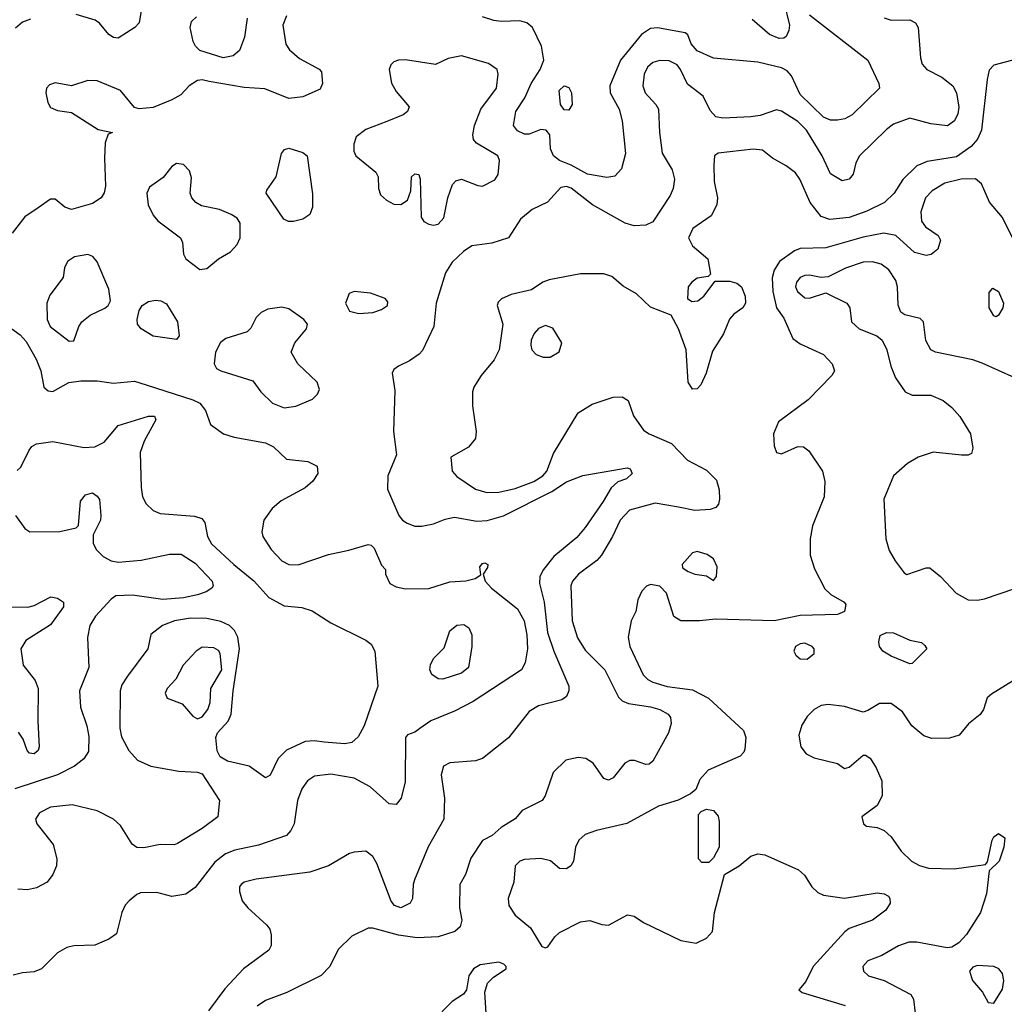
# Model space of a CAD drawing. Extents: x 1173029 to 1307123, y 522559 to 678521.
# Tile 280 of 623: x 1257903 to 1262120, y 531383 to 535598. Entities that reach past the tile are written whole.
import ezdxf

# ---------------------------------------------------------------- set-up
doc = ezdxf.new("R2010")
doc.units = 0

msp = doc.modelspace()

# ---------------------------------------------------------------- linework, layer by layer
at = {"layer": '0CON10XD'}
for points in [[(1258438.8, 535735), (1258414, 535585), (1258396, 535565), (1258325, 535520), (1258305, 535522.5), (1258284.5, 535534.5), (1258245, 535584.2), (1258226.5, 535596.5), (1258145, 535621.2)], [(1261175.6, 535675), (1261200.5, 535575), (1261197.8, 535552.2), (1261185, 535526.9), (1261175, 535519.5), (1261155, 535517.7), (1261114.7, 535534.7), (1261039.4, 535599.4)], [(1261285, 535619.6), (1261535.3, 535425.3), (1261582.5, 535325), (1261586, 535305), (1261468.5, 535191.5), (1261436.4, 535173.6), (1261405, 535167.7), (1261375, 535167.5), (1261345, 535180.4), (1261245, 535277.7), (1261208.7, 535358.7), (1261189.3, 535379.3), (1261165, 535392.9), (1261064, 535416), (1260875, 535433.5), (1260804.7, 535464.7), (1260778.5, 535495), (1260764.1, 535534.1), (1260752.7, 535542.7), (1260635, 535563.1), (1260605, 535561.2), (1260566.5, 535535), (1260476.2, 535425), (1260430, 535315), (1260432.3, 535285), (1260470, 535215), (1260483.1, 535165), (1260498.2, 535025), (1260480.2, 534959.8), (1260452, 534928), (1260417.3, 534922.7), (1260335, 534937.2), (1260264.4, 534975), (1260214.4, 534995), (1260188.5, 535015), (1260176.4, 535045), (1260173.1, 535105), (1260158, 535125), (1260135, 535128.1), (1260085, 535108.1), (1260065, 535107.8), (1260035, 535121.9), (1260018.1, 535145), (1260028.5, 535205), (1260065.8, 535264.2), (1260093.1, 535325), (1260132.5, 535385), (1260147.5, 535425), (1260138.1, 535485), (1260099.4, 535565), (1260075, 535585.5), (1260045, 535593.6), (1259965, 535590), (1259933.3, 535595), (1259885, 535610.5)], [(1259045.4, 535615), (1259029.6, 535575), (1259043.4, 535493.4), (1259059.1, 535469.1), (1259101.9, 535431.9), (1259185, 535387.1), (1259195.6, 535375.6), (1259200, 535325), (1259189.3, 535300.7), (1259115, 535267.5), (1259055, 535260.7), (1258952.7, 535302.7), (1258865, 535308.1), (1258715, 535334.1), (1258685, 535341.1), (1258665, 535337.7), (1258628.1, 535315), (1258593, 535277), (1258554.2, 535255.8), (1258475, 535222.5), (1258415, 535216.7), (1258395, 535222.5), (1258335, 535295.7), (1258235, 535337.3), (1258195, 535337.5), (1258125, 535315.7), (1258055, 535327.8), (1258030.2, 535319.8), (1258017.8, 535305), (1258014.5, 535285), (1258023.6, 535243.6), (1258035, 535222.9), (1258065, 535208.9), (1258125, 535200.9), (1258238.3, 535128.3), (1258300, 535115), (1258281.7, 535108.3), (1258269.2, 535070.8), (1258265.4, 535005), (1258270.9, 534885), (1258265, 534856.7), (1258252, 534835), (1258215, 534811.4), (1258125, 534785.8), (1258096.7, 534795), (1258055, 534829.4), (1258035, 534830.6), (1257982.5, 534792.5), (1257924.3, 534755), (1257870, 534685)], [(1257948.9, 535601.1), (1257915, 535587.5), (1257885, 535562)], [(1258877.8, 535605), (1258866.1, 535523.9), (1258843.8, 535466.2), (1258816.7, 535443.3), (1258775, 535434.7), (1258675, 535466.7), (1258656.1, 535485), (1258645.7, 535505.7), (1258633.7, 535565), (1258639.4, 535590.6), (1258660, 535610)], [(1261605, 535605.7), (1261635, 535596.9), (1261715, 535597.7), (1261740, 535585), (1261750.9, 535565), (1261760.5, 535435), (1261767.8, 535407.8), (1261788.1, 535385), (1261852.9, 535352.9), (1261900, 535315), (1261914.6, 535285), (1261925.7, 535224.3), (1261921.2, 535195), (1261907.1, 535165), (1261876.1, 535143.9), (1261805, 535152.7), (1261715, 535177.1), (1261645, 535151.5), (1261615, 535128.9), (1261500, 535015), (1261484, 534985), (1261473.1, 534936.9), (1261455, 534916), (1261425, 534908), (1261375, 534938), (1261340.5, 535015), (1261273.1, 535125), (1261235, 535162.5), (1261165, 535207.1), (1261145, 535211.8), (1261075, 535188.5), (1261035, 535182.3), (1260915, 535176.2), (1260885, 535182.7), (1260859.9, 535209.9), (1260830.3, 535270.3), (1260763, 535323), (1260733.8, 535385), (1260718.2, 535405), (1260685, 535421.8), (1260645, 535423.8), (1260615.3, 535414.7), (1260592.3, 535395), (1260578.2, 535365), (1260571.1, 535315), (1260581.2, 535285), (1260627.8, 535235), (1260638.5, 535215), (1260642.5, 535115), (1260655, 535027.5), (1260696.9, 534955), (1260707.1, 534915), (1260702.2, 534875), (1260688.5, 534845), (1260615, 534732.9), (1260585, 534718.9), (1260535, 534716.2), (1260496.6, 534726.6), (1260356.3, 534806.3), (1260265, 534876.7), (1260245, 534884.7), (1260220.5, 534879.5), (1260162.9, 534817.1), (1260098.1, 534785), (1260047.5, 534745), (1259996.7, 534665), (1259925, 534642.2), (1259839.3, 534630.7), (1259803.6, 534606.4), (1259755, 534560.8), (1259726, 534514), (1259686.7, 534385), (1259676.9, 534285), (1259627.4, 534182.6), (1259613.7, 534166.3), (1259572.1, 534137.9), (1259524.7, 534115.3), (1259505, 534100.8), (1259498.1, 534085), (1259510.3, 534010.3), (1259504.6, 533835), (1259516.5, 533735), (1259480, 533645), (1259478.3, 533588.3), (1259526.7, 533475), (1259542.2, 533455), (1259562.7, 533442.7), (1259595, 533430), (1259625, 533430.3), (1259675, 533439.5), (1259725, 533460), (1259765, 533468.5), (1259860.9, 533450.9), (1259905, 533454.7), (1259975, 533474.1), (1260182.1, 533577.9), (1260245, 533619.7), (1260315, 533646.2), (1260505, 533680), (1260518, 533675), (1260525.6, 533655), (1260502.5, 533632.5), (1260465, 533620), (1260435.5, 533594.5), (1260401.8, 533535), (1260325, 533423.6), (1260288.6, 533381.4), (1260189.9, 533300.1), (1260146.5, 533245), (1260131.1, 533215), (1260129.6, 533185), (1260148.9, 533105), (1260163.8, 532975), (1260190.6, 532895), (1260254.4, 532745), (1260254.4, 532725), (1260245, 532701.2), (1260225, 532685.8), (1260125, 532660.6), (1260085, 532635.6), (1259996, 532524), (1259885, 532435.5), (1259854.4, 532424.4), (1259745, 532416), (1259717.7, 532402.3), (1259707.5, 532365), (1259722.5, 532265), (1259719.2, 532175), (1259652.8, 532057.2), (1259594.4, 531915), (1259587.8, 531895), (1259585.6, 531835), (1259575.7, 531815), (1259535, 531795.4), (1259507.5, 531805), (1259494.3, 531824.3), (1259432.5, 531985), (1259415, 532016), (1259385, 532038), (1259335, 532034.3), (1259315, 532028.6), (1259225, 531975.7), (1259145, 531948.1), (1258915, 531918.9), (1258865, 531905.5), (1258850.8, 531895), (1258844.3, 531885), (1258844.4, 531865), (1258855.7, 531825), (1258880, 531795), (1258962, 531722), (1258974.2, 531705), (1258980.5, 531679.5), (1258980, 531635), (1258970, 531615), (1258861.9, 531535), (1258781.2, 531448.8), (1258710.9, 531355)], [(1262241.8, 535448.2), (1262075, 535403.5), (1262055, 535382), (1262047.2, 535342.8), (1262022, 535125), (1262005, 535086.9), (1261977.9, 535055), (1261915, 535011.7), (1261789.3, 534990.7), (1261745, 534972.7), (1261685, 534913.5), (1261647.7, 534855), (1261607.5, 534815), (1261531.1, 534778.9), (1261455, 534751.6), (1261373, 534743), (1261335, 534756.2), (1261288.4, 534815), (1261243.8, 534915), (1261225, 534942.2), (1261185, 534972.9), (1261127.5, 535005), (1261085, 535039.5), (1261045, 535043.8), (1260895, 535026.5), (1260878.6, 535015), (1260876.4, 534976.4), (1260877.1, 534905), (1260891.9, 534835), (1260889.4, 534805), (1260865, 534759.2), (1260785.3, 534704.7), (1260766.9, 534665), (1260785, 534630), (1260850, 534575), (1260861.7, 534508.3), (1260851.7, 534498.3), (1260805, 534492), (1260782, 534475), (1260766.2, 534455), (1260762.5, 534405), (1260781.7, 534391.7), (1260807.5, 534395), (1260833.3, 534415), (1260881.7, 534478.3), (1260945, 534479.4), (1260975, 534470.6), (1260994.5, 534454.5), (1261010, 534415), (1261011.5, 534385), (1261000.6, 534365), (1260961.9, 534338.1), (1260943.4, 534316.6), (1260916.6, 534253.4), (1260870.5, 534179.5), (1260842.7, 534085), (1260820.6, 534035), (1260805, 534017.5), (1260785, 534016.2), (1260766.4, 534046.4), (1260757.6, 534185), (1260724.6, 534275), (1260693.1, 534333.1), (1260605, 534367.7), (1260544.5, 534424.5), (1260487.9, 534457.9), (1260438.7, 534498.7), (1260405, 534510.8), (1260305, 534510.4), (1260170, 534485), (1260144.2, 534475), (1260095, 534441.8), (1260008.3, 534421.7), (1259966.8, 534403.2), (1259951.7, 534388.3), (1259948, 534375), (1259971.5, 534295), (1259956.2, 534185), (1259935, 534142), (1259879.4, 534075), (1259848.1, 534025), (1259842.2, 534005), (1259842.2, 533945), (1259857.5, 533835), (1259854.4, 533805), (1259825, 533767.5), (1259750, 533725), (1259755.7, 533665), (1259775, 533641.9), (1259855, 533588.8), (1259904, 533574), (1259955, 533575.9), (1260025, 533590.7), (1260105, 533620.4), (1260143.2, 533645), (1260160.7, 533665), (1260189.2, 533740.8), (1260294.6, 533915.4), (1260355, 533952.5), (1260445, 533982), (1260483, 533983), (1260508.3, 533968.3), (1260532.5, 533902.5), (1260575, 533841.4), (1260598.8, 533825), (1260695, 533783.1), (1260762.5, 533712.5), (1260845, 533670), (1260887.4, 533627.4), (1260899.2, 533585), (1260900, 533545), (1260895.9, 533524.1), (1260885, 533510), (1260859.5, 533500.5), (1260795, 533497.5), (1260725, 533510.6), (1260625, 533528.2), (1260515, 533498.4), (1260475.3, 533455), (1260442.5, 533385), (1260395, 533305.6), (1260375, 533282.5), (1260295.8, 533224.2), (1260271.1, 533195), (1260263.6, 533175), (1260269.7, 533025), (1260291.7, 532951.7), (1260325, 532898.5), (1260408.8, 532815), (1260467.3, 532697.3), (1260482.6, 532682.6), (1260509.9, 532669.9), (1260605, 532656.3), (1260644.7, 532644.7), (1260680, 532625), (1260690.3, 532610.3), (1260692.9, 532585), (1260682.2, 532545), (1260615, 532424), (1260599.1, 532410.9), (1260585, 532409.2), (1260536.6, 532426.6), (1260515.8, 532425.8), (1260494.6, 532415.4), (1260445, 532352), (1260425, 532342), (1260405, 532348.8), (1260358.8, 532415), (1260327.5, 532435), (1260295, 532440), (1260241.7, 532428.3), (1260187.5, 532375), (1260153.3, 532275), (1260140, 532255), (1260055, 532212.5), (1260025, 532176.7), (1259965, 532140), (1259926, 532105), (1259885, 532084.4), (1259835, 532008), (1259811.7, 531938.3), (1259788.6, 531895), (1259786.9, 531795), (1259796.9, 531743.1), (1259789.2, 531715), (1259766.2, 531693.8), (1259695, 531670.8), (1259605, 531666.7), (1259525, 531678.9), (1259415, 531709.1), (1259395, 531708.9), (1259325.9, 531674.1), (1259267, 531617), (1259230.5, 531545), (1259193.6, 531506.4), (1259046.7, 531433.3), (1258955, 531399.6), (1258919.4, 531375)], [(1259675, 534718.6), (1259695, 534722.9), (1259719.7, 534750.3), (1259737.1, 534835), (1259757.3, 534892.7), (1259771.2, 534908.8), (1259795, 534916.2), (1259865, 534888), (1259885, 534886), (1259937.9, 534912.1), (1259952.5, 534935), (1259957.5, 534995), (1259950.8, 535015), (1259859.4, 535069.4), (1259846, 535085), (1259843.1, 535105), (1259851.2, 535145), (1259878.2, 535215), (1259944.5, 535305), (1259951.9, 535365), (1259947.5, 535385), (1259910.2, 535410.2), (1259795, 535444.3), (1259737.7, 535432.3), (1259683.9, 535406.1), (1259555, 535426.4), (1259525, 535425.5), (1259505, 535417.8), (1259491.9, 535405), (1259485.5, 535385), (1259495, 535326.7), (1259515, 535291.2), (1259571.2, 535225), (1259563.8, 535205), (1259545, 535190.8), (1259475, 535162.1), (1259385, 535128.9), (1259343.4, 535096.6), (1259334.3, 535065), (1259334.4, 535035), (1259341.9, 535015), (1259428, 534945), (1259438, 534925), (1259440, 534875), (1259448.8, 534848.8), (1259473.3, 534825), (1259505, 534808.8), (1259535, 534806.7), (1259563.9, 534826.1), (1259578.8, 534865), (1259581.2, 534925), (1259595, 534938.8), (1259612.5, 534935), (1259618.8, 534915), (1259622.7, 534752.7), (1259633.8, 534735), (1259655, 534722.9), (1259675, 534718.6)], [(1260255, 535211.1), (1260235, 535211.8), (1260219.6, 535235), (1260213.6, 535295), (1260235, 535314.5), (1260255, 535308.2), (1260266.8, 535285), (1260269.1, 535235), (1260255, 535211.1)], [(1259075, 534734.5), (1259054.6, 534734.6), (1259034.4, 534745), (1258958, 534855), (1258961.3, 534868.7), (1259001.9, 534925), (1259024, 535025), (1259037.7, 535042.3), (1259055, 535048.8), (1259115, 535030), (1259133.8, 535015), (1259157.3, 534852.7), (1259157.5, 534795), (1259145.8, 534765), (1259116.2, 534745), (1259075, 534734.5)], [(1258675, 534528.1), (1258705, 534532.9), (1258755, 534574), (1258805.6, 534604.4), (1258835, 534636.2), (1258846.9, 534665), (1258847.2, 534727.2), (1258835, 534748.6), (1258808, 534765), (1258758.8, 534785), (1258681.5, 534801.5), (1258657.8, 534815), (1258640.5, 534835), (1258633.5, 534855), (1258638.8, 534921.2), (1258630.6, 534950.6), (1258605, 534978.8), (1258575, 534982.5), (1258555, 534969.5), (1258517.6, 534922.4), (1258458.2, 534881.8), (1258448.1, 534855), (1258453.8, 534805), (1258475, 534761.1), (1258495, 534737.5), (1258592.2, 534665), (1258600, 534645), (1258604.4, 534595), (1258613.8, 534573.8), (1258675, 534528.1)], [(1262155, 534664.2), (1262112, 534752), (1262057.2, 534817.2), (1262022, 534895), (1261996.8, 534916.8), (1261935, 534916.2), (1261865, 534898.4), (1261810.5, 534865), (1261783.1, 534835), (1261762.7, 534775), (1261765.4, 534735.4), (1261781.9, 534711.9), (1261837.1, 534675), (1261847.1, 534655), (1261835, 534616.2), (1261807.3, 534592.7), (1261785, 534589.4), (1261735, 534601.9), (1261654.7, 534674.7), (1261604.7, 534684.7), (1261515, 534667.8), (1261355, 534621.2), (1261245, 534618.5), (1261221.2, 534608.8), (1261157.2, 534562.8), (1261133.7, 534526.3), (1261126.2, 534493.8), (1261128.1, 534435), (1261144.8, 534364.8), (1261175, 534320), (1261213.7, 534233.7), (1261245, 534210.9), (1261345.7, 534165), (1261383.1, 534125), (1261392.9, 534095), (1261380.8, 534075), (1261279.6, 533970.4), (1261153, 533877), (1261130.9, 533825), (1261134.4, 533774.4), (1261144, 533745), (1261165, 533739.2), (1261235, 533770.8), (1261259.7, 533769.7), (1261282.4, 533752.4), (1261341.9, 533665), (1261350.9, 533620.9), (1261348.1, 533555), (1261298.6, 533431.4), (1261288.5, 533375), (1261288, 533305), (1261306.7, 533246.7), (1261351.8, 533161.8), (1261377.6, 533137.6), (1261434.2, 533105), (1261440.6, 533095), (1261435, 533063.8), (1261405, 533051.9), (1261245, 533047.8), (1261135, 533024.1), (1260885, 533031.4), (1260815, 533023.8), (1260735, 533023.8), (1260705, 533042.5), (1260673.6, 533143.6), (1260645, 533172.5), (1260605, 533180), (1260587.7, 533172.3), (1260568.1, 533151.9), (1260550.8, 533115), (1260542, 533065), (1260521.2, 533025), (1260509.2, 532955), (1260516.7, 532915), (1260573.2, 532793.2), (1260593, 532773), (1260615, 532762.2), (1260676.7, 532743.3), (1260785, 532728.8), (1260852.7, 532692.7), (1261003.3, 532555), (1261013.5, 532525), (1261008.9, 532475), (1261005, 532462), (1260988, 532445), (1260852, 532385), (1260816.2, 532345), (1260798.3, 532301.7), (1260775.9, 532284.1), (1260723, 532257), (1260639.3, 532230.7), (1260502.8, 532157.2), (1260373.4, 532126.6), (1260325, 532110), (1260297.1, 532085), (1260283.3, 532055), (1260274.4, 531995), (1260263.1, 531975), (1260245, 531962.5), (1260215, 531964.4), (1260176.4, 531996.4), (1260135, 532007.5), (1260065, 532002.3), (1260044.3, 531995), (1260024.5, 531975), (1260018.9, 531905), (1259995.5, 531835), (1259998.5, 531805), (1260025, 531764.4), (1260090.3, 531710.3), (1260139.7, 531629.7), (1260155, 531624.2), (1260165, 531628), (1260195, 531672), (1260215, 531690), (1260305, 531735.8), (1260345, 531742), (1260396.1, 531723.9), (1260425, 531722), (1260505.6, 531765.6), (1260535, 531760), (1260575, 531733.5), (1260735, 531655.8), (1260800, 531645), (1260844.1, 531665.9), (1260870, 531695), (1260878.6, 531775), (1260921.7, 531938.3), (1260985, 531976), (1261035, 532017.1), (1261065, 532026.7), (1261095, 532022.5), (1261238.7, 531958.7), (1261264, 531935), (1261296, 531885), (1261321.3, 531861.3), (1261345, 531850), (1261435, 531837.3), (1261575, 531859.4), (1261605, 531855.8), (1261623.3, 531845), (1261630, 531835), (1261630.8, 531815), (1261612.5, 531785), (1261555, 531743.1), (1261455, 531707.1), (1261436.9, 531693.1), (1261301.4, 531545), (1261269.7, 531480.3), (1261240, 531445), (1261253.6, 531433.6), (1261437.7, 531377.7)], [(1258115, 534222.5), (1258135, 534224), (1258155.6, 534285), (1258168.9, 534305), (1258205, 534332.9), (1258267.1, 534362.9), (1258281.4, 534375), (1258291.4, 534395), (1258284.4, 534444.4), (1258235, 534562), (1258215.7, 534585), (1258195, 534592.5), (1258137.6, 534582.4), (1258107.6, 534562.4), (1258094.4, 534535.6), (1258088.6, 534495), (1258031.5, 534418.5), (1258019.6, 534385), (1258021.1, 534315), (1258032.7, 534285), (1258115, 534222.5)], [(1262165, 534064.5), (1262025, 534127.9), (1261985, 534141.5), (1261825, 534174.5), (1261804.7, 534184.7), (1261784.5, 534225), (1261774.2, 534304.2), (1261759.4, 534319.4), (1261694.4, 534334.4), (1261676.6, 534346.6), (1261665.5, 534375.5), (1261662.9, 534455), (1261655, 534482), (1261625, 534526.9), (1261591.9, 534551.9), (1261555, 534562.3), (1261515, 534560.4), (1261439.2, 534535), (1261365, 534497.3), (1261335, 534494.4), (1261285, 534504.7), (1261265, 534502.8), (1261245, 534494.6), (1261229.3, 534475), (1261226, 534455), (1261234, 534435), (1261265, 534407.5), (1261285, 534405.6), (1261355, 534429.4), (1261446, 534385), (1261458, 534365), (1261466, 534305), (1261498, 534275), (1261574.3, 534244.3), (1261596.9, 534226.9), (1261617.5, 534185), (1261634.4, 534115), (1261653.8, 534065), (1261694.7, 534004.7), (1261725, 533990.4), (1261805, 533990.6), (1261857.8, 533967.8), (1261895, 533938.6), (1261929.9, 533899.9), (1261975.6, 533825), (1261985.9, 533764.1), (1261978.8, 533741.2), (1261965, 533734.4), (1261936.6, 533733.4), (1261815, 533746), (1261750.8, 533725), (1261705, 533697.8), (1261645.7, 533645), (1261604.5, 533545.5), (1261612.5, 533375), (1261626.3, 533326.3), (1261652.1, 533282.1), (1261690.7, 533230.7), (1261703, 533223), (1261785, 533252), (1261801.7, 533251.7), (1261846, 533215), (1261913.6, 533143.6), (1261965, 533114.4), (1262005, 533112.5), (1262035, 533118.5), (1262165, 533162.9)], [(1262085, 534326.7), (1262075, 534330), (1262054.5, 534365), (1262055, 534430), (1262070.7, 534449.3), (1262095, 534434), (1262117.1, 534385), (1262114.2, 534365), (1262095, 534333.8), (1262085, 534326.7)], [(1258575, 534228.8), (1258475, 534243.1), (1258422.7, 534275), (1258407.9, 534295), (1258405.4, 534315), (1258415, 534353.8), (1258428.1, 534375), (1258455, 534391.8), (1258485, 534398.1), (1258508, 534395), (1258531.3, 534381.3), (1258579.2, 534305), (1258585.6, 534245), (1258575, 534228.8)], [(1259355, 534340.6), (1259415, 534344.4), (1259453, 534357), (1259477.5, 534375), (1259479.7, 534389.7), (1259468.8, 534405), (1259405, 534427.8), (1259335.9, 534434.1), (1259314.5, 534425.5), (1259298.6, 534385), (1259315, 534350), (1259355, 534340.6)], [(1259035, 533937.1), (1259085, 533943.2), (1259157, 533973), (1259177.9, 533995), (1259186.9, 534015), (1259177, 534047), (1259094.3, 534125), (1259065.8, 534175), (1259081.1, 534215), (1259131.9, 534275), (1259135.7, 534295), (1259120, 534315), (1259055, 534360.3), (1259025, 534366.9), (1258965, 534359.5), (1258937.5, 534345), (1258916.1, 534323.9), (1258892.2, 534277.8), (1258877.6, 534262.4), (1258786.3, 534233.7), (1258763.2, 534216.8), (1258741.1, 534175), (1258735.8, 534125), (1258745.6, 534105.6), (1258763.8, 534095), (1258901.4, 534051.4), (1258936, 534005), (1258986.2, 533956.2), (1259035, 533937.1)], [(1257827.1, 534305), (1257905, 534249.2), (1257931, 534221), (1257973.8, 534145), (1257992.7, 534095), (1258005.8, 534025), (1258025, 534008.6), (1258045, 534007.1), (1258113.8, 534045), (1258165, 534051.5), (1258235, 534051.5), (1258305, 534041.8), (1258395, 534050.3), (1258445, 534035.3), (1258645, 533971.2), (1258675, 533956.7), (1258698.6, 533925), (1258720, 533865), (1258776.2, 533825), (1258820.8, 533810.8), (1258956.3, 533786.3), (1258989.3, 533769.3), (1259045, 533716.4), (1259136.4, 533706.4), (1259176.9, 533686.9), (1259180, 533655), (1259157.9, 533622.1), (1259125, 533594.5), (1259022.4, 533537.6), (1258984.7, 533505.3), (1258948.9, 533455), (1258940, 533405), (1258944.2, 533385), (1258980.3, 533330.3), (1259025, 533280.9), (1259055, 533266.4), (1259095, 533264.6), (1259225, 533308.5), (1259313.1, 533326.9), (1259395, 533351.2), (1259408.8, 533348.8), (1259421.2, 533335), (1259453, 533263), (1259470, 533245), (1259470, 533225), (1259487.5, 533185), (1259515, 533170), (1259555, 533162.2), (1259655, 533163.3), (1259745, 533191.4), (1259814.3, 533195.7), (1259853.9, 533206.1), (1259878.3, 533221.7), (1259874, 533255), (1259885, 533270), (1259895, 533272.5), (1259907.5, 533265), (1259906.7, 533253.3), (1259887.5, 533225), (1259896.2, 533195), (1259924.2, 533165), (1260035, 533075.6), (1260064, 533025), (1260074.7, 532965), (1260077.2, 532905), (1260067.9, 532845), (1260051.5, 532815), (1259845, 532678.8), (1259765, 532637.9), (1259663.4, 532596.6), (1259616.1, 532563.9), (1259595, 532547.5), (1259564.2, 532535.8), (1259555.7, 532524.3), (1259553.3, 532335), (1259537.2, 532265), (1259515, 532237.5), (1259485, 532241.5), (1259403.8, 532313.8), (1259335, 532350.9), (1259235, 532367.6), (1259165, 532359.6), (1259135, 532339.5), (1259111.6, 532305), (1259092.2, 532255), (1259077.9, 532155), (1259063.9, 532126.1), (1259045, 532105.7), (1258925, 532063.6), (1258825, 532043.2), (1258783.7, 532026.3), (1258738.5, 531991.5), (1258655, 531882.2), (1258615, 531853.8), (1258554.5, 531844.5), (1258490.7, 531860.7), (1258420.7, 531859.3), (1258405, 531853.3), (1258371.2, 531825), (1258355, 531806.7), (1258340, 531775), (1258317.1, 531685), (1258285, 531662), (1258225, 531635.8), (1258135, 531632.5), (1258105, 531625.8), (1258065, 531603.3), (1257996.1, 531533.9), (1257965, 531521.2), (1257915, 531517.5), (1257875, 531507.1)], [(1260145, 534152.9), (1260175, 534153.6), (1260213.1, 534176.9), (1260224.2, 534215), (1260186.9, 534276.9), (1260155, 534289.5), (1260125, 534275.6), (1260105.7, 534255), (1260093.9, 534226.1), (1260092.5, 534205), (1260096.9, 534185), (1260115.4, 534165.4), (1260145, 534152.9)], [(1257891.9, 533668.1), (1257908.1, 533681.9), (1257944.1, 533755.9), (1257955, 533770.6), (1257975, 533782.5), (1258045, 533792.5), (1258177, 533767), (1258225, 533769.6), (1258265, 533790), (1258325, 533860.8), (1258455, 533901.2), (1258480.7, 533900.7), (1258486.2, 533885), (1258436.2, 533793.8), (1258418.8, 533745), (1258423.8, 533595), (1258429.2, 533555), (1258444.5, 533525), (1258475, 533497.1), (1258504.2, 533484.2), (1258652.2, 533472.2), (1258682.6, 533462.6), (1258695.4, 533445.4), (1258706.9, 533385), (1258724.8, 533354.8), (1258819.6, 533265), (1258905.7, 533195.7), (1258970.6, 533125), (1259035, 533089.2), (1259111.2, 533081.2), (1259155, 533067.9), (1259235, 533015.4), (1259385, 532941.9), (1259408.6, 532925), (1259424.4, 532894.4), (1259436.4, 532745), (1259378.2, 532575), (1259352.6, 532527.4), (1259325, 532503.3), (1259295, 532497.5), (1259207.5, 532505), (1259165, 532511.1), (1259125, 532507.7), (1259045, 532471.1), (1259010, 532435), (1258975, 532364), (1258955, 532352), (1258885, 532402.9), (1258793.6, 532423.6), (1258761.7, 532441.7), (1258748.5, 532468.5), (1258743.3, 532525), (1258750, 532545), (1258795.1, 532594.9), (1258809.1, 532625), (1258817.1, 532725), (1258844.4, 532905), (1258836.9, 532955), (1258823.5, 532983.5), (1258801.5, 533005), (1258765, 533022.1), (1258705, 533034.8), (1258635, 533036.6), (1258565.2, 533024.8), (1258514.2, 533005), (1258463.9, 532966.1), (1258451.4, 532905), (1258365, 532788.1), (1258340.2, 532749.8), (1258332.7, 532725), (1258331.2, 532565), (1258338.3, 532528.3), (1258369.9, 532469.9), (1258407.9, 532427.9), (1258465, 532402.8), (1258585, 532380.8), (1258665, 532376.7), (1258685, 532370), (1258758, 532255), (1258752, 532185), (1258685, 532135.6), (1258579.1, 532070.9), (1258564.2, 532065.8), (1258505, 532066.5), (1258435, 532052.7), (1258405, 532054.4), (1258385, 532068.1), (1258335, 532147.5), (1258305, 532175.6), (1258235, 532210.5), (1258127, 532237), (1258035, 532226.4), (1257988.1, 532201.9), (1257970.6, 532175), (1257976.9, 532155), (1257993.9, 532133.9), (1258046.2, 532066.2), (1258062.5, 532005), (1258060.4, 531975), (1258045, 531938), (1258020, 531905), (1257975, 531881.4), (1257936.8, 531873.2), (1257895, 531876)], [(1257885, 533476), (1257925, 533420), (1257945.9, 533405.9), (1258075, 533407.5), (1258145, 533423.3), (1258155, 533432.5), (1258163.2, 533536.8), (1258185, 533564), (1258215, 533572), (1258235, 533558.8), (1258244.3, 533544.3), (1258250.8, 533475), (1258248.6, 533455), (1258217.3, 533392.7), (1258217, 533357), (1258229.7, 533329.7), (1258260.2, 533300.2), (1258295, 533281.9), (1258325, 533275.6), (1258423.8, 533283.8), (1258545, 533310.3), (1258595, 533309.7), (1258655, 533272.1), (1258727.3, 533195), (1258731.1, 533175), (1258725.3, 533164.7), (1258701.5, 533148.5), (1258664.8, 533135.2), (1258605, 533123.4), (1258515.8, 533115.8), (1258446.2, 533126.2), (1258386, 533134), (1258315, 533131.8), (1258295, 533117.8), (1258227.5, 533045), (1258203.2, 533005), (1258193, 532953), (1258199.6, 532825), (1258158.9, 532725), (1258163.3, 532655), (1258190, 532575), (1258198.6, 532528.6), (1258197.5, 532465), (1258177, 532433), (1258137.7, 532402.3), (1258064.3, 532365.7), (1257881.9, 532305)], [(1260875, 533197.5), (1260888, 533215), (1260890, 533255), (1260875, 533290), (1260847.9, 533307.9), (1260805, 533321.4), (1260785, 533315.6), (1260740, 533265), (1260742, 533252), (1260765.8, 533235.8), (1260795, 533224), (1260845, 533216.7), (1260875, 533197.5)], [(1257755, 533084.7), (1257937.3, 533082.7), (1257965, 533090), (1258036.9, 533126.9), (1258065, 533121.8), (1258090.8, 533105), (1258090, 533085), (1258035, 533007.5), (1257929.1, 532940.9), (1257908.2, 532905), (1257917.8, 532835), (1257969.4, 532769.4), (1257981.6, 532735), (1257980, 532595), (1257986.9, 532485), (1257981.3, 532468.7), (1257965, 532455.7), (1257945, 532458.6), (1257935, 532468.8), (1257918.2, 532518.2), (1257897.5, 532547.5)], [(1259715, 532774.5), (1259695, 532775.6), (1259667.8, 532795), (1259658.9, 532815), (1259661.9, 532838.1), (1259676.9, 532865), (1259720.9, 532909.1), (1259745, 532981.2), (1259775, 533005.7), (1259805, 533009.2), (1259826, 532995), (1259840, 532965), (1259839.2, 532915), (1259825.6, 532825), (1259795, 532800), (1259715, 532774.5)], [(1261715, 532840), (1261635, 532873.3), (1261599.2, 532895), (1261585.8, 532915), (1261582, 532935), (1261588.8, 532961.2), (1261615, 532974), (1261645, 532972.5), (1261715, 532942), (1261765, 532931.2), (1261779.5, 532919.5), (1261787.5, 532905), (1261725, 532841.2), (1261715, 532840)], [(1261275, 532860.8), (1261305.8, 532885), (1261305.7, 532905), (1261297.1, 532915), (1261265, 532928.5), (1261245, 532926.5), (1261225.8, 532915), (1261218.9, 532895), (1261227.2, 532877.2), (1261245, 532862.5), (1261275, 532860.8)], [(1258665, 532604.3), (1258685, 532613.1), (1258708.2, 532645), (1258718.2, 532675), (1258721.5, 532735), (1258769, 532815), (1258761.2, 532885), (1258755, 532898.1), (1258735, 532909.1), (1258685, 532911.8), (1258659.4, 532895), (1258603.3, 532835), (1258571.4, 532775), (1258533.8, 532735), (1258526.2, 532715), (1258535, 532693.3), (1258598.7, 532668.7), (1258645, 532616), (1258665, 532604.3)], [(1262155, 532766.5), (1262065, 532711.2), (1262046.7, 532695), (1262031.2, 532645), (1262016.6, 532623.4), (1261966.8, 532583.2), (1261926.2, 532535), (1261885, 532522.2), (1261810.3, 532520.3), (1261775, 532532), (1261724, 532575), (1261684.4, 532635), (1261635, 532670.8), (1261585, 532670.5), (1261535, 532641.2), (1261515, 532633.8), (1261435, 532657.8), (1261365, 532666.5), (1261335, 532661.9), (1261305.5, 532644.5), (1261275.5, 532614.5), (1261252.8, 532577.2), (1261240.6, 532535), (1261249.2, 532485), (1261271.2, 532455), (1261305, 532438.6), (1261405, 532413.3), (1261435, 532392.5), (1261455, 532397.5), (1261515, 532450), (1261525, 532450), (1261545.8, 532435.8), (1261571.2, 532395), (1261595, 532340), (1261596.2, 532275), (1261575.9, 532234.1), (1261510, 532185), (1261516.7, 532155), (1261530, 532145), (1261575, 532140), (1261605, 532126.7), (1261635, 532100), (1261677.9, 532037.9), (1261722.9, 531995), (1261756.6, 531976.6), (1261795.3, 531965.3), (1261905, 531962.5), (1262039.5, 531980.5), (1262047.5, 531992.5), (1262068.6, 532085), (1262075, 532100), (1262095, 532113.3), (1262122.5, 532095), (1262118, 532055), (1262097.5, 531995), (1262055.8, 531954.2), (1262043.6, 531855), (1262017.5, 531775), (1261958, 531682), (1261925, 531645.5), (1261895, 531627.7), (1261875, 531624), (1261745, 531649.1), (1261711.2, 531648.8), (1261666.9, 531633.1), (1261595, 531591.4), (1261535, 531569.4), (1261513.5, 531545), (1261516.9, 531525), (1261538, 531505), (1261605, 531484.4), (1261720, 531425), (1261731.4, 531405), (1261738.6, 531345)], [(1260855, 531990), (1260825, 531990), (1260810, 532005), (1260810, 532195), (1260821.7, 532208.3), (1260845, 532217.5), (1260875, 532212.5), (1260895, 532187.5), (1260898.8, 532165), (1260898.8, 532055), (1260875, 532010), (1260855, 531990)], [(1259900.6, 531345), (1259895.5, 531435), (1259906.4, 531473.6), (1259931.7, 531498.3), (1259986.2, 531535), (1259986.2, 531545), (1259976.2, 531555), (1259955, 531562.5), (1259875, 531551.1), (1259846, 531535), (1259826, 531505), (1259816.2, 531445), (1259803.9, 531426.1), (1259755, 531394), (1259671.1, 531308.9)], [(1262075, 531387.5), (1262112.7, 531447.3), (1262117.5, 531485), (1262112, 531515), (1262096.2, 531535), (1262075, 531544.3), (1262005, 531548.2), (1261985, 531541.9), (1261970.8, 531525), (1261984.3, 531485), (1262026.7, 531435), (1262050.7, 531390.7), (1262075, 531387.5)]]:
    msp.add_lwpolyline(points, dxfattribs=at)

doc.saveas('drawing.dxf')
